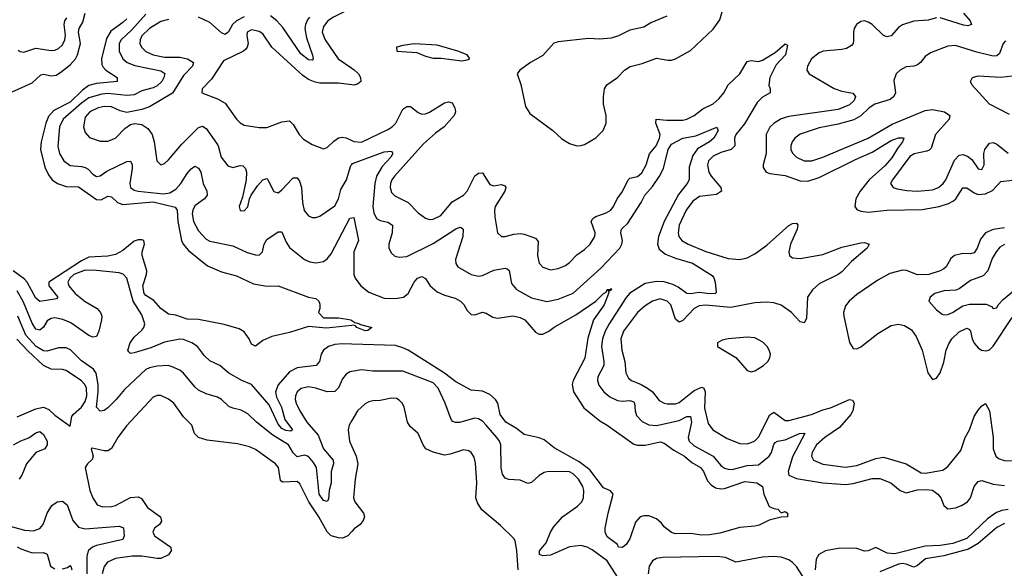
# Model space of a CAD drawing. Header units: inches. Extents: x 1694797 to 1849917, y 907313 to 1017959.
# Tile 721 of 834: x 1798244 to 1803449, y 980858 to 983756. Entities that reach past the tile are written whole.
import ezdxf

# ---------------------------------------------------------------- set-up
doc = ezdxf.new("R2010")
doc.units = ezdxf.units.IN
doc.header["$MEASUREMENT"] = 0
doc.layers.add('B7998', color=7, linetype='Continuous')
doc.layers.add('B8908', color=7, linetype='Continuous')

msp = doc.modelspace()

# ---------------------------------------------------------------- linework, layer by layer
at = {"layer": 'B7998', "color": 5}
for points, elevation in [([(1798150, 983349.7), (1798310, 983422.2), (1798355.9, 983464.1), (1798370, 983467.4), (1798410, 983459.1), (1798436.3, 983463.7), (1798461.7, 983478.3), (1798510, 983518.1), (1798539.3, 983550), (1798549.9, 983570.1), (1798564.9, 983630), (1798555.2, 983690), (1798557.6, 983710), (1798577.1, 983742.9), (1798589.9, 983790)], 620), ([(1798910, 983784.8), (1798837.4, 983702.6), (1798779.8, 983650), (1798770.1, 983630), (1798770.7, 983590), (1798789.4, 983550), (1798812.4, 983530), (1798853.5, 983513.5), (1798990, 983486.7), (1799011.1, 983471.1), (1799006.7, 983450), (1798995, 983430), (1798970, 983407), (1798950, 983396.7), (1798890, 983380.6), (1798850, 983359.1), (1798810, 983355.5), (1798710, 983365.5), (1798677.6, 983362.4), (1798610, 983342.6), (1798570, 983314.6), (1798473.6, 983230), (1798454.2, 983190), (1798445.5, 983085.5), (1798454, 983050), (1798476.9, 983010), (1798510, 982985.2), (1798570, 982981.1), (1798590, 982975.5), (1798605.9, 982965.9), (1798630, 982939.3), (1798650, 982928.6), (1798670, 982931), (1798704.7, 982955.3), (1798810, 983006.9), (1798830, 983008.4), (1798837.7, 982990), (1798838.8, 982970), (1798825.8, 982890), (1798830.2, 982870), (1798850, 982855.9), (1798869.7, 982849.7), (1799003.6, 982836.4), (1799038.3, 982841.7), (1799070, 982860.7), (1799095.3, 982890), (1799130, 982943.6), (1799150, 982967.7), (1799170, 982982.6), (1799190, 982971.8), (1799202.3, 982950), (1799214.6, 982890), (1799232.5, 982850), (1799235.4, 982830), (1799220.7, 982810), (1799170, 982772.7), (1799158.5, 982750), (1799155.7, 982730), (1799163.4, 982690), (1799190, 982640.2), (1799230, 982597.2), (1799250, 982586.7), (1799370, 982560.7), (1799446.2, 982526.2), (1799490, 982513.6), (1799510, 982513.1), (1799528.2, 982530), (1799536.8, 982570), (1799550, 982594.9), (1799610, 982636.3), (1799630, 982636), (1799650, 982583.6), (1799670, 982553.5), (1799748.9, 982488.9), (1799777.6, 982477.6), (1799810, 982471.7), (1799850, 982479), (1799870, 982492.1), (1799890, 982518.5), (1799990, 982707), (1800000, 982708.8)], 640), ([(1799430, 983771.6), (1799390.5, 983750.6), (1799368.4, 983730), (1799347.8, 983692.2), (1799330, 983677), (1799310, 983686.4), (1799250, 983740.6), (1799190, 983769.9)], 660), ([(1799776.1, 983770), (1799765, 983755), (1799754.7, 983730), (1799752.1, 983710), (1799759.8, 983659.8), (1799792.1, 983568), (1799795.8, 983550), (1799790, 983542.6), (1799770, 983544.5), (1799730, 983576.5), (1799634.9, 983714.9), (1799602.7, 983750), (1799570, 983776)], 660), ([(1800000, 983812.8), (1799970, 983803.4), (1799902.6, 983770), (1799873.5, 983750), (1799850, 983720.4), (1799843.8, 983690), (1799858.4, 983650), (1799926.7, 983550), (1800000, 983499.9)], 680), ([(1798235.1, 983595.1), (1798247.1, 983587.1), (1798265.1, 983585.1), (1798330, 983606.1), (1798410, 983593.4), (1798430, 983594.3), (1798450, 983603.5), (1798470, 983622.3), (1798483.2, 983650), (1798485.4, 983674.6), (1798478.6, 983730), (1798482.3, 983750), (1798494, 983766)], 640), ([(1798810, 983760.3), (1798790, 983740.7), (1798725, 983695), (1798703.5, 983656.5), (1798677.2, 983550), (1798678.7, 983518.7), (1798684.9, 983504.9), (1798699.5, 983490), (1798759.6, 983450), (1798759.3, 983430), (1798650, 983419.3), (1798610, 983407.9), (1798576.1, 983383.9), (1798510, 983320.9), (1798424.2, 983275.8), (1798395.5, 983244.5), (1798382.4, 983210), (1798357.9, 983110), (1798354.7, 983070), (1798376.9, 982976.9), (1798396.6, 982936.6), (1798416.1, 982910), (1798443.5, 982890), (1798490, 982875.8), (1798554, 982874), (1798650, 982806.7), (1798675.1, 982804.9), (1798710, 982823.8), (1798730, 982821.2), (1798760.2, 982790), (1798790, 982780.1), (1798950, 982794.7), (1799065, 982765), (1799076.4, 982750), (1799080.8, 982690), (1799099.2, 982590), (1799107.3, 982570), (1799136.3, 982536.3), (1799236.3, 982456.3), (1799310, 982425), (1799390, 982403), (1799480, 982360), (1799550, 982348.5), (1799610.3, 982350.3), (1799770, 982290.8), (1799810, 982282.8), (1799826, 982270), (1799830, 982254), (1799830.7, 982230), (1799822.8, 982210), (1799850, 982180.5), (1799930, 982180.9), (1799974.8, 982174.8), (1799994.8, 982170), (1800000, 982166.6)], 620), ([(1799030, 983756.7), (1798990, 983746.8), (1798930, 983710.3), (1798889.6, 983670), (1798880.3, 983650), (1798879.6, 983630), (1798888.3, 983610), (1798910, 983588.5), (1798950, 983569.7), (1799010, 983558.8), (1799090, 983557.7), (1799131.8, 983550), (1799163.2, 983530), (1799157.5, 983510), (1799110, 983461.6), (1799051.4, 983368.6), (1798930, 983295.2), (1798890, 983281.3), (1798810, 983266.2), (1798775.3, 983275.3), (1798730, 983295.4), (1798690, 983298.2), (1798658.5, 983290), (1798615.5, 983270), (1798590, 983240.5), (1798581, 983190), (1798590, 983160.4), (1798613.4, 983133.4), (1798670, 983114.2), (1798710, 983115), (1798750, 983130.2), (1798799.5, 983180.5), (1798830, 983202.9), (1798852.1, 983207.9), (1798890, 983201.7), (1798921.1, 983181.1), (1798943.8, 983150), (1798955.1, 983110), (1798968.2, 983010), (1798990, 982988.7), (1799010, 982997), (1799030, 983014.9), (1799101.5, 983098.5), (1799170, 983167.8), (1799190, 983185.7), (1799210, 983192.8), (1799230, 983180.7), (1799284.1, 983104.1), (1799292.8, 983090), (1799309.3, 983030), (1799344.7, 982984.7), (1799370, 982974.4), (1799410, 982985.2), (1799423.4, 982983.4), (1799437.6, 982970), (1799442.2, 982950), (1799440.5, 982910), (1799421.1, 982818.9), (1799404.9, 982770), (1799410, 982747.7), (1799430, 982746), (1799450, 982767.7), (1799458.3, 982810), (1799467.6, 982830), (1799501, 982879), (1799530, 982910.3), (1799550, 982917), (1799554, 982914), (1799587.7, 982847.7), (1799610, 982842.3), (1799630, 982857.6), (1799684.2, 982915.7), (1799690, 982920.2), (1799710, 982920.8), (1799723.3, 982903.2), (1799734.1, 982870), (1799738.5, 982790), (1799748.3, 982748.4), (1799770, 982720.3), (1799790, 982711.5), (1799810, 982711.4), (1799830, 982718.5), (1799910, 982773.4), (1799928.7, 982810), (1799940.8, 982859.3), (1799971.1, 982910), (1799995, 982985), (1800000, 982991.4)], 660), ([(1800000, 983412.2), (1799930, 983420.9), (1799830, 983420.6), (1799805.6, 983425.6), (1799770, 983440.7), (1799741, 983461), (1799577.6, 983610), (1799530, 983680.7), (1799510, 983694.4), (1799470, 983701.7), (1799447.1, 983690), (1799444.5, 983670), (1799451.6, 983630), (1799447.1, 983610), (1799439.6, 983600.5), (1799427.8, 983590), (1799322, 983538), (1799257.9, 983442.1), (1799208.4, 983390), (1799207.7, 983370), (1799290, 983338.2), (1799330, 983315.2), (1799390, 983230.3), (1799410, 983210.4), (1799430, 983198.9), (1799510, 983187.2), (1799550, 983187.2), (1799630, 983216.1), (1799670, 983221.1), (1799690, 983202.4), (1799720.7, 983150), (1799744.4, 983124.4), (1799790, 983096.3), (1799850, 983074), (1799870, 983081.7), (1799905.1, 983114.9), (1799930, 983131.5), (1799950, 983135), (1799970, 983131.5), (1800000, 983117.6)], 680), ([(1800000, 982140.9), (1799865.9, 982125.9), (1799770, 982135.8), (1799670, 982103.2), (1799577.4, 982082.6), (1799530, 982062), (1799490, 982031.8), (1799470, 982042), (1799457.7, 982070), (1799430, 982108), (1799403.8, 982123.8), (1799325.6, 982145.6), (1799190, 982171.9), (1799130, 982174.4), (1799070, 982195.9), (1799030, 982200.4), (1798990, 982229.8), (1798953, 982273), (1798910, 982300.1), (1798902.1, 982310), (1798895.3, 982350), (1798914.8, 982410), (1798915.9, 982430), (1798891.9, 982510), (1798891.4, 982530), (1798903.1, 982570), (1798899.5, 982590), (1798890, 982594), (1798870, 982593.2), (1798850, 982585.6), (1798790, 982536.8), (1798750, 982515.2), (1798710, 982506.6), (1798610, 982502.1), (1798570, 982481.9), (1798398.1, 982370), (1798398.6, 982350), (1798445.2, 982290), (1798437.7, 982282.3), (1798350, 982268.1), (1798330, 982284.4), (1798283.4, 982370), (1798270, 982386.2), (1798209.1, 982429.1)], 620), ([(1800000, 982042.3), (1799950, 982044), (1799910, 982041.1), (1799876.1, 982030), (1799850.2, 982010), (1799838.3, 981990), (1799828.1, 981950), (1799810.4, 981930), (1799710, 981916.6), (1799670, 981895.8), (1799610, 981828.1), (1799597, 981790), (1799601.8, 981761.8), (1799628.2, 981710), (1799644.9, 981644.9), (1799686.3, 981590), (1799677.2, 981582.8), (1799650, 981585.7), (1799630, 981597.6), (1799610, 981619), (1799562.3, 981722.3), (1799470, 981828.7), (1799417.7, 981850), (1799350, 981888.2), (1799302.2, 981930), (1799250, 981953.7), (1799220.5, 981980.5), (1799183.7, 982030), (1799154.8, 982050), (1799110, 982066.7), (1799090, 982068.9), (1799010, 982053), (1798937.8, 982022.2), (1798850, 981996.5), (1798830, 981993), (1798820.9, 982000.9), (1798816.4, 982010), (1798828.7, 982050), (1798850, 982079.4), (1798890, 982115.5), (1798900.6, 982130), (1798905.2, 982150), (1798890, 982197.4), (1798843.5, 982270), (1798810.6, 982390), (1798791.4, 982411.4), (1798770, 982418.1), (1798650, 982431), (1798590, 982432.5), (1798530.7, 982410), (1798508.8, 982390), (1798499.3, 982370), (1798503.6, 982350), (1798536.8, 982310), (1798590, 982267.4), (1798653.6, 982230), (1798671.2, 982210), (1798678.2, 982190), (1798676.5, 982170), (1798663.2, 982110), (1798650, 982082.4), (1798630, 982078.3), (1798610, 982087.6), (1798514.9, 982154.9), (1798472.3, 982172.3), (1798430, 982180.8), (1798410, 982177.6), (1798390, 982166.2), (1798370, 982131.9), (1798350, 982115.6), (1798330, 982121.1), (1798310, 982153.6), (1798264.1, 982264.1), (1798230, 982323.6)], 640), ([(1800000, 981897), (1799990, 981895.3), (1799970, 981884.2), (1799950, 981858.9), (1799928.9, 981811.1), (1799910, 981791.9), (1799870, 981791.3), (1799809.6, 981810), (1799770, 981816.6), (1799731.5, 981808.5), (1799710.2, 981790), (1799701.3, 981770), (1799700.9, 981750), (1799705.3, 981730), (1799724.2, 981690), (1799761.9, 981630), (1799822, 981562), (1799850.6, 981490), (1799901.3, 981430), (1799903, 981410), (1799891.3, 981370), (1799890.4, 981309.6), (1799880.3, 981270), (1799875.7, 981224.3), (1799870, 981211.2), (1799850, 981217.2), (1799827.1, 981250), (1799812.7, 981390), (1799798, 981418), (1799770, 981448.5), (1799750, 981455.7), (1799710, 981447.9), (1799690, 981469.1), (1799664.8, 981510), (1799582.4, 981562.4), (1799496.4, 981630), (1799450, 981673.5), (1799414.1, 981694.1), (1799370, 981703.8), (1799350, 981712.9), (1799310, 981749.8), (1799290, 981762), (1799230, 981779.9), (1799190, 981798.6), (1799170, 981816.8), (1799110, 981889.7), (1799090, 981905.4), (1799050, 981923), (1799028.7, 981928.7), (1798970, 981925.9), (1798930, 981917.4), (1798910, 981908.3), (1798797.2, 981802.8), (1798754.4, 981750), (1798710, 981706.2), (1798690, 981691.7), (1798669, 981689), (1798649.5, 981709.4), (1798658.5, 981790), (1798658.3, 981830), (1798649, 981889), (1798634.6, 981910), (1798570, 981955), (1798511.9, 982011.9), (1798490, 982022.5), (1798450, 982022.1), (1798390, 982004.5), (1798370, 982006.4), (1798331.4, 982030), (1798276.6, 982090), (1798233.3, 982190)], 660), ([(1798230, 981658.6), (1798330, 981700.7), (1798370, 981708.6), (1798397.4, 981697.4), (1798430, 981667.5), (1798510, 981608.4), (1798520.5, 981659.5), (1798526.6, 981670), (1798570.9, 981709.1), (1798590, 981740.1), (1798599, 981770), (1798597, 981810), (1798588.3, 981828.3), (1798570, 981848.4), (1798490, 981902.9), (1798470, 981908.8), (1798410, 981910.9), (1798370, 981929.9), (1798287.3, 982007.3), (1798229.4, 982069.4)], 680), ([(1800000, 981053.5), (1799978.5, 981030), (1799950, 981017.8), (1799930, 981019.1), (1799890, 981030.7), (1799870, 981051.6), (1799825.2, 981130), (1799772.1, 981210), (1799725.2, 981305.2), (1799710, 981316.3), (1799632.5, 981312.5), (1799622.1, 981322.1), (1799611.9, 981390), (1799595.6, 981410), (1799490, 981485.3), (1799459.2, 981499.3), (1799395.2, 981515.2), (1799235.6, 981535.6), (1799189, 981549), (1799168, 981570), (1799154.3, 981614.3), (1799110, 981657.7), (1799058.7, 981730), (1799030, 981751.4), (1798990, 981770.6), (1798970, 981770.7), (1798950, 981761.4), (1798808.4, 981610), (1798763.2, 981550), (1798728.5, 981491.5), (1798710, 981479.1), (1798690, 981478.2), (1798627.2, 981492.8), (1798621, 981490), (1798632, 981450), (1798627.3, 981432.7), (1798602, 981410), (1798590.4, 981390), (1798615.6, 981270), (1798630.3, 981230), (1798653.7, 981193.7), (1798683.2, 981183.2), (1798730, 981184.8), (1798750, 981189.5), (1798830, 981231.7), (1798870, 981235.5), (1798887.6, 981227.6), (1798919.5, 981179.5), (1798988.1, 981130), (1798993.3, 981106.7), (1798982.4, 981090), (1798957.3, 981070), (1798947.4, 981050), (1798957.2, 981030), (1799042.2, 980970), (1799045.4, 980950), (1799031, 980930), (1798990, 980910.9), (1798970, 980909.6), (1798890, 980922.6), (1798838.3, 980921.7), (1798750.4, 980910), (1798707.9, 980890), (1798690, 980867.6), (1798679.3, 980830)], 680), ([(1800000, 981638.3), (1799986.2, 981613.8), (1799980.2, 981590), (1799988.2, 981530), (1800000, 981502.4)], 680), ([(1798210.9, 981510), (1798250, 981531.9), (1798293.2, 981546.8), (1798330, 981573.2), (1798350, 981581.6), (1798370, 981565.2), (1798388.6, 981530), (1798390.1, 981509.9), (1798376.1, 981490), (1798330, 981469.8), (1798279.3, 981410), (1798255.6, 981350), (1798241.1, 981330)], 660), ([(1798162.4, 981090), (1798270, 981059.3), (1798317.1, 981057.1), (1798350, 981068.5), (1798367.9, 981090), (1798388.7, 981150), (1798413.6, 981190), (1798441.6, 981210), (1798470, 981213.7), (1798494.2, 981194.2), (1798525.7, 981110), (1798554.9, 981074.9), (1798590, 981067.6), (1798770, 981081.2), (1798791.9, 981071.9), (1798795.6, 981030), (1798790.1, 981009.9), (1798650, 980978.7), (1798629.5, 980970.5), (1798606.5, 980950), (1798599.5, 980920.5), (1798598.6, 980830)], 660), ([(1798230, 980972.6), (1798250, 980960.6), (1798310, 980940.3), (1798370, 980941.6), (1798390, 980932.2), (1798406, 980870), (1798430, 980855.1)], 640), ([(1798470, 980856), (1798496.6, 980863.4), (1798510, 980872.8), (1798513.7, 980870), (1798519.3, 980850)], 640)]:
    msp.add_lwpolyline(points, dxfattribs=dict(at, elevation=elevation))
at = {"layer": 'B8908', "color": 5}
for points, elevation in [([(1801664.7, 983775.3), (1801580.7, 983739.3), (1801543.4, 983716.6), (1801470, 983700.8), (1801409.5, 983670.5), (1801370, 983658.8), (1801310, 983653.6), (1801250, 983657.2), (1801090, 983639.8), (1801067.3, 983632.7), (1801010, 983567.2), (1800944.9, 983530), (1800887.3, 983490), (1800873.4, 983470), (1800893.6, 983413.6), (1800917.5, 983297.5), (1800941.2, 983261.2), (1801062.4, 983170), (1801110, 983126.7), (1801150, 983101.3), (1801190, 983090.3), (1801210, 983091.7), (1801230, 983097.4), (1801290, 983131.7), (1801328.2, 983170), (1801344.2, 983210), (1801344.8, 983250), (1801330.5, 983310), (1801329.3, 983349.3), (1801335, 983390), (1801348, 983412), (1801403.9, 983450), (1801441.5, 983490), (1801471.6, 983508.4), (1801534.8, 983525.2), (1801610, 983552.4), (1801670, 983541.8), (1801690, 983542.6), (1801710, 983549.2), (1801790, 983593.8), (1801910, 983705.2), (1801945.1, 983754.9), (1801960.2, 983810)], 720), ([(1803233.2, 983790), (1803268.7, 983750), (1803275.8, 983730), (1803255.8, 983724.2), (1803232.6, 983727.4), (1803110, 983765.5)], 720), ([(1803090, 983765.2), (1803046.1, 983753.9), (1802971.3, 983748.7), (1802910, 983728), (1802890, 983715.1), (1802850.1, 983669.9), (1802830, 983665.3), (1802810, 983671.9), (1802750.8, 983730), (1802730, 983742.9), (1802710, 983749.8), (1802690, 983746.3), (1802667.8, 983730), (1802655.3, 983710), (1802650.9, 983690), (1802652.5, 983647.5), (1802649.3, 983630), (1802640.4, 983619.6), (1802615.5, 983604.5), (1802590, 983597.7), (1802491, 983589), (1802470, 983581.6), (1802430, 983549.8), (1802407.9, 983510), (1802405.6, 983490), (1802417.6, 983470), (1802550, 983393.1), (1802590, 983378.9), (1802648, 983368), (1802662, 983350), (1802654.5, 983330), (1802630, 983306.7), (1802570, 983281.4), (1802310, 983244.8), (1802270, 983232.6), (1802233, 983210), (1802210, 983189), (1802190.1, 983150), (1802190.5, 983050), (1802174.5, 982990), (1802174.5, 982974.5), (1802190, 982951.2), (1802210, 982943.5), (1802290, 982932.4), (1802370, 982904.9), (1802410, 982902.3), (1802470, 982923.3), (1802662.1, 983017.8), (1802750, 983056), (1802850, 983117.5), (1802890, 983132.3), (1802912.6, 983132.6), (1802918, 983130), (1802911.1, 983110), (1802884.1, 983075.9), (1802854.1, 983025.9), (1802816.6, 982983.4), (1802734.5, 982910), (1802686.9, 982850), (1802664.3, 982810), (1802659.4, 982770), (1802670, 982752.6), (1802690, 982744), (1802730, 982740.1), (1802830.5, 982750.5), (1803014.2, 982754.2), (1803104.7, 982770), (1803154.1, 982785.9), (1803180.2, 982799.8), (1803192.2, 982810), (1803230, 982868.3), (1803250, 982868.6), (1803290, 982841), (1803310, 982832.7), (1803350, 982836.3), (1803385.6, 982854.4), (1803430, 982900.6), (1803491.7, 982908.3)], 720), ([(1800000, 983117.6), (1800010, 983112.9), (1800050, 983109.1), (1800190, 983175.8), (1800213.2, 983190), (1800232.9, 983210), (1800270, 983282.8), (1800290, 983297.8), (1800310, 983298.2), (1800350, 983266), (1800370, 983256.3), (1800390, 983258.6), (1800410, 983267.2), (1800490, 983317.1), (1800510, 983322), (1800530, 983316.5), (1800543.9, 983290), (1800548.1, 983270), (1800541.1, 983250), (1800488.1, 983190), (1800442.9, 983157.1), (1800379.1, 983100.9), (1800225.3, 982930), (1800211.4, 982910), (1800204.6, 982890), (1800202.9, 982870), (1800210, 982843.2), (1800226.2, 982826.2), (1800298.2, 982790), (1800350, 982736.5), (1800388.3, 982708.2), (1800410, 982701), (1800430, 982701.7), (1800470, 982721.5), (1800530, 982794.6), (1800590.5, 982830), (1800610, 982851.1), (1800649.6, 982930.4), (1800670, 982945.1), (1800690, 982946.4), (1800730, 982886), (1800750, 982879), (1800790, 982886.3), (1800810, 982879.3), (1800814, 982870), (1800809.1, 982850), (1800758.2, 982770), (1800753.6, 982750), (1800755.3, 982715.2), (1800770.4, 982630), (1800790.4, 982610.4), (1800810, 982610.3), (1800856.8, 982623.2), (1800890, 982626), (1800910, 982623.8), (1800970, 982602.4), (1800984.3, 982584.3), (1800981.8, 982510), (1800990.2, 982470.2), (1801010, 982448.9), (1801050, 982435.6), (1801090, 982442), (1801130, 982458.3), (1801150, 982472.9), (1801190, 982514.7), (1801230, 982542.3), (1801259.2, 982570), (1801284.8, 982610), (1801285.7, 982630), (1801265.4, 982690), (1801273.9, 982706.1), (1801290, 982716.6), (1801344.7, 982735.3), (1801369.4, 982750.6), (1801383.4, 982770), (1801402, 982810), (1801431.1, 982848.9), (1801460.6, 982910), (1801470, 982918.1), (1801510, 982927.8), (1801532.1, 982947.9), (1801555, 982990), (1801573.1, 983046.9), (1801607.9, 983090), (1801626.7, 983130), (1801630.3, 983150.3), (1801606.7, 983210), (1801608.7, 983231.3), (1801665.7, 983225.7), (1801750, 983225), (1801771.1, 983230), (1801810, 983249.5), (1801854.6, 983285.4), (1801910, 983312.2), (1801940.8, 983339.2), (1801965.7, 983370), (1801990, 983411.1), (1802051.6, 983470), (1802090, 983535.3), (1802110, 983541.1), (1802150, 983535.8), (1802170, 983541.8), (1802236.9, 983583.1), (1802290, 983628.7), (1802302, 983622), (1802291.4, 983570), (1802243.3, 983516.7), (1802208.6, 983450), (1802204.1, 983410), (1802211.1, 983390), (1802211.5, 983370), (1802170, 983346.6), (1802141.6, 983318.4), (1802074.8, 983205.2), (1802029.2, 983150), (1802023.3, 983130), (1802024.3, 983090), (1802005.3, 983070), (1801950, 983054.4), (1801910, 983035.3), (1801886, 983010), (1801880.4, 982990), (1801887.8, 982950), (1801899.5, 982930), (1801950.1, 982870), (1801954.5, 982850), (1801926.8, 982833.2), (1801837.2, 982822.8), (1801801.9, 982798.1), (1801767.5, 982750), (1801730.1, 982670), (1801724.3, 982630), (1801728.4, 982610), (1801744.9, 982590), (1801778, 982570), (1801871.7, 982531.8), (1801990, 982494.6), (1802050, 982488.5), (1802090, 982497.9), (1802130, 982520.1), (1802194.2, 982565.8), (1802310, 982669.2), (1802330, 982679.1), (1802350, 982680.4), (1802358, 982670), (1802354, 982650), (1802317.8, 982570), (1802309.1, 982530), (1802314, 982510), (1802330, 982498), (1802370, 982495), (1802490, 982515), (1802590, 982555.3), (1802690, 982577.2), (1802710, 982579.4), (1802734, 982570), (1802724.4, 982550), (1802640.9, 982479.1), (1802590, 982424.4), (1802570, 982409.5), (1802470, 982361), (1802434.6, 982330), (1802409.1, 982290), (1802403, 982177), (1802390, 982154.5), (1802370, 982160.7), (1802324.1, 982210), (1802270, 982247.8), (1802230, 982260.6), (1802190, 982264.4), (1802130, 982260.6), (1802003.7, 982236.3), (1801870, 982248.4), (1801835.2, 982244.8), (1801810, 982229.9), (1801750, 982167.9), (1801730, 982157.8), (1801710, 982174.8), (1801686.3, 982250), (1801667.1, 982270), (1801630, 982281.6), (1801590, 982269.8), (1801550, 982244), (1801510, 982209.8), (1801436.6, 982110), (1801421, 982070), (1801426.9, 982010), (1801443, 981950), (1801448.3, 981890), (1801462.1, 981862.1), (1801478, 981850), (1801530, 981829.1), (1801563.2, 981810), (1801589.3, 981790), (1801624, 981744), (1801650, 981730.2), (1801666.9, 981726.9), (1801710, 981726.9), (1801730, 981734.6), (1801810, 981798.2), (1801850, 981814.6), (1801860.9, 981810), (1801867.8, 981790), (1801864.7, 981704.7), (1801882.8, 981622.8), (1801908.9, 981588.9), (1801983.2, 981543.2), (1802050, 981517), (1802090, 981516.3), (1802110, 981522), (1802130, 981531.8), (1802150, 981550.2), (1802210, 981669.3), (1802230, 981683.2), (1802290, 981639.1), (1802310, 981639.2), (1802430, 981671.2), (1802490, 981695.6), (1802530, 981706), (1802630, 981749.1), (1802646.1, 981746.1), (1802654.7, 981730), (1802648.8, 981690), (1802637, 981670), (1802577.1, 981602.9), (1802500.2, 981550), (1802455.5, 981510), (1802432.8, 981470), (1802430.2, 981450), (1802439.6, 981430), (1802490, 981407.7), (1802610, 981392.7), (1802670, 981402.2), (1802770, 981438.8), (1802810, 981444.5), (1802930, 981409.5), (1803010, 981363.5), (1803030, 981360.9), (1803123.4, 981376.6), (1803150, 981396.9), (1803218.8, 981481.2), (1803241.9, 981550), (1803264.3, 981590), (1803290, 981659.6), (1803310, 981692.9), (1803330, 981717), (1803350, 981728.4), (1803370, 981690.7), (1803389.6, 981550), (1803389.3, 981489.3), (1803403.5, 981450), (1803417.7, 981437.7), (1803448, 981428), (1803550, 981426.3)], 680), ([(1803455.4, 983644.6), (1803443.7, 983630), (1803423.4, 983576.6), (1803410, 983564.5), (1803390, 983563.9), (1803303.8, 983583.8), (1803190, 983619.5), (1803150, 983616.5), (1803059, 983581), (1803030, 983562), (1803005.7, 983530), (1802990, 983517.2), (1802970, 983510.8), (1802930, 983507.6), (1802898.4, 983490), (1802876.4, 983470), (1802864.6, 983435.4), (1802873.7, 983370), (1802864.2, 983350), (1802845.4, 983334.6), (1802764.7, 983310), (1802734.3, 983290), (1802691.3, 983248.7), (1802652.6, 983227.4), (1802570, 983203.6), (1802470, 983185.4), (1802370, 983150.6), (1802341.8, 983130), (1802327.3, 983110), (1802320.2, 983090), (1802320.7, 983070), (1802330, 983050.4), (1802350.3, 983030), (1802390, 983010.2), (1802431.2, 983011.2), (1802490, 983029), (1802730, 983129.6), (1802856.1, 983203.9), (1803030, 983275.5), (1803070, 983281.7), (1803133, 983270), (1803161.1, 983250), (1803157.8, 983230), (1803084.4, 983150), (1803061.8, 983078.2), (1803052.3, 983067.7), (1803038.5, 983061.5), (1802972.9, 983047.1), (1802950, 983032.8), (1802858, 982910), (1802847.4, 982890), (1802862, 982870), (1802883, 982863), (1802933.2, 982853.2), (1802990, 982849.5), (1803070, 982856.8), (1803100.4, 982870), (1803126.3, 982890), (1803140.2, 982910), (1803185.2, 983014.8), (1803210, 983040.7), (1803230, 983043.8), (1803255, 983035), (1803276.9, 983016.9), (1803310, 982967.9), (1803330, 982964.9), (1803341.8, 982990), (1803341, 983050), (1803345.8, 983070), (1803370, 983103.2), (1803390, 983108.1), (1803410, 983099.2), (1803470, 983050.9)], 740), ([(1800000, 983499.9), (1800011.8, 983491.8), (1800035, 983470), (1800045.1, 983450), (1800046.5, 983430), (1800030, 983414.8), (1800010, 983411), (1800000, 983412.2)], 680), ([(1803475.6, 983255.6), (1803370, 983310.3), (1803278.8, 983410), (1803270.8, 983430), (1803281, 983450), (1803310, 983458.7), (1803430, 983451.7), (1803490, 983459.5)], 760), ([(1800000, 982991.4), (1800003.8, 982996.2), (1800170, 983058.2), (1800210, 983061.6), (1800216.5, 983050), (1800205.3, 983030), (1800159.7, 982980.3), (1800129.7, 982930.3), (1800120.6, 982890), (1800110.1, 982770.1), (1800115.3, 982735.3), (1800130, 982705.4), (1800150, 982694.6), (1800190, 982687), (1800214.2, 982670), (1800213.6, 982630), (1800195, 982570), (1800195.8, 982550), (1800210, 982522), (1800227.8, 982507.8), (1800250, 982501.2), (1800290, 982505.8), (1800430, 982573), (1800550, 982651), (1800570, 982660.3), (1800578.4, 982658.4), (1800588.8, 982648.8), (1800585.9, 982610), (1800548.1, 982490), (1800548.7, 982468.7), (1800559.5, 982450), (1800630.4, 982410), (1800670, 982400.5), (1800690, 982404.3), (1800750, 982433.3), (1800810, 982443.5), (1800820, 982440), (1800830.7, 982430.7), (1800843.3, 982363.2), (1800870.1, 982330.1), (1800950, 982287.2), (1801030, 982267.2), (1801090, 982280.5), (1801170, 982310.7), (1801316.1, 982443.9), (1801415.8, 982550), (1801427.2, 982570), (1801429.9, 982590), (1801421.3, 982630), (1801425.6, 982650), (1801459.3, 982680.7), (1801529.9, 982790), (1801549.2, 982830), (1801590, 982875.5), (1801626.7, 982930), (1801646.7, 982970), (1801671.4, 983070), (1801690, 983098), (1801750, 983130.1), (1801818.1, 983141.9), (1801930, 983187.7), (1801936.2, 983170), (1801913.2, 983130), (1801890.9, 983110), (1801826.7, 983073.2), (1801801.6, 983038.4), (1801783.7, 982976.3), (1801782.5, 982910), (1801773, 982890), (1801726.7, 982833.3), (1801650.9, 982690), (1801621, 982610), (1801615.3, 982570), (1801624.7, 982544.7), (1801658, 982518), (1801710, 982495.7), (1801800.7, 982470), (1801904.2, 982404.2), (1801913, 982393), (1801920.7, 982370), (1801925.8, 982314.2), (1801921, 982310), (1801892.1, 982307.9), (1801835.4, 982315.4), (1801790, 982308.7), (1801770.6, 982310.6), (1801724, 982344), (1801697.2, 982357.2), (1801650.9, 982370.9), (1801610, 982373.5), (1801550, 982362.5), (1801468.8, 982311.2), (1801450, 982289.2), (1801360.1, 982150), (1801338.7, 982110), (1801325, 982070), (1801319.8, 982030), (1801332.7, 981950), (1801331.7, 981930), (1801300.1, 981870), (1801298.3, 981850), (1801305.4, 981825.4), (1801331.2, 981790), (1801363.5, 981763.5), (1801404.6, 981744.6), (1801430, 981740.6), (1801470, 981743.8), (1801490, 981736.8), (1801494.6, 981730), (1801497.2, 981690), (1801504.6, 981664.6), (1801534.1, 981634.1), (1801570, 981616.8), (1801610, 981613.4), (1801730, 981639.1), (1801770, 981660.1), (1801790, 981660.3), (1801795.6, 981630), (1801778.2, 981550), (1801782.2, 981530), (1801810, 981505.5), (1801910.1, 981450.1), (1801950, 981402.2), (1801970, 981387.6), (1801990, 981381.3), (1802010, 981380.4), (1802090, 981401.5), (1802150, 981405.4), (1802206.3, 981450), (1802218, 981470), (1802230, 981511.6), (1802238, 981522), (1802250, 981530.1), (1802290, 981537.1), (1802366.6, 981570), (1802390, 981573), (1802394.7, 981570), (1802330, 981447.2), (1802307.1, 981370), (1802310.2, 981350), (1802350, 981333.5), (1802490, 981309.6), (1802610, 981301.8), (1802650, 981306.1), (1802750, 981333.2), (1802790, 981332.4), (1802848.8, 981310), (1802898, 981270), (1802930, 981256.8), (1802990, 981273.7), (1803035.4, 981275.4), (1803070, 981270.5), (1803098.2, 981250), (1803112.9, 981230), (1803130, 981190.2), (1803150, 981172.2), (1803190, 981178), (1803222.2, 981190), (1803255, 981210), (1803269.8, 981230), (1803290, 981290.6), (1803310, 981317.1), (1803330, 981321.3), (1803390, 981302.3), (1803450, 981296.5)], 660), ([(1800000, 982708.8), (1800010, 982710.6), (1800035.8, 982590), (1800010.1, 982529.9), (1800010.8, 982410.8), (1800017.1, 982390), (1800047.8, 982350), (1800090, 982316.1), (1800170, 982285.9), (1800230, 982282.8), (1800272.6, 982290), (1800297.1, 982310), (1800329.9, 982370), (1800347.2, 982390), (1800370, 982399.2), (1800390, 982388.9), (1800413.8, 982350), (1800450, 982318.3), (1800490, 982301.1), (1800546, 982286), (1800574.3, 982270), (1800592.4, 982252.4), (1800610, 982219.3), (1800630, 982198), (1800650, 982196.5), (1800690, 982211.8), (1800710, 982205.2), (1800744.5, 982184.5), (1800770, 982179), (1800850, 982192.4), (1800890, 982182.8), (1800914.3, 982170), (1800970, 982105.6), (1800990, 982095.5), (1801010, 982095.7), (1801041.7, 982110), (1801070, 982131.1), (1801183.4, 982196.6), (1801289.7, 982270), (1801330, 982310.3), (1801343.5, 982316.5), (1801350, 982330.3), (1801367.8, 982332.2), (1801370, 982336), (1801371.6, 982330), (1801363.1, 982323.1), (1801352.7, 982327.3), (1801358.8, 982318.8), (1801357, 982310), (1801333.6, 982250), (1801278.1, 982170), (1801246.7, 982073.3), (1801231.3, 981968.7), (1801170.1, 981850), (1801164.4, 981830), (1801171, 981790), (1801226.2, 981706.2), (1801310, 981637.6), (1801350, 981614.2), (1801490, 981514), (1801510, 981508.7), (1801550, 981509.5), (1801630, 981527.1), (1801650, 981519.8), (1801702.1, 981482.1), (1801758, 981450), (1801796.5, 981416.5), (1801843.6, 981390), (1801858.6, 981370), (1801880, 981320), (1801898.5, 981298.5), (1801922.8, 981282.8), (1801950, 981277.7), (1801970, 981279.7), (1802077.2, 981317.2), (1802141, 981310), (1802170.8, 981290), (1802178, 981250), (1802205.1, 981185.1), (1802230, 981173.7), (1802252, 981170), (1802270, 981152), (1802290, 981158), (1802302, 981150), (1802302, 981130), (1802270, 981127.6), (1802206.7, 981113.3), (1802153.5, 981086.5), (1802130, 981080.7), (1802050, 981073.2), (1801944.5, 981044.5), (1801890, 981035.1), (1801850, 981034), (1801790, 981041.7), (1801710, 981040.5), (1801690, 981046.9), (1801650, 981077.6), (1801636.5, 981096.5), (1801610, 981120.4), (1801570, 981135.8), (1801543.8, 981136.2), (1801524.4, 981130), (1801498.6, 981101.4), (1801470, 981014), (1801450, 980984), (1801430, 980968.7), (1801410, 980969.4), (1801404.4, 980984.4), (1801350, 981025.1), (1801339.2, 981050), (1801339.2, 981070), (1801355, 981150), (1801380.5, 981250), (1801367.2, 981267.2), (1801330, 981283.2), (1801258.1, 981378.1), (1801200.8, 981420.8), (1801070, 981493.8), (1801017.1, 981537.1), (1800990, 981547.6), (1800910, 981565.6), (1800870, 981597.2), (1800814.4, 981630), (1800784.4, 981670), (1800771.7, 981730), (1800759.9, 981750), (1800730, 981777.2), (1800690, 981793.8), (1800630, 981799.1), (1800550, 981843.8), (1800489.7, 981889.7), (1800297.8, 982010), (1800270, 982023.2), (1800230, 982034.5), (1800000, 982042.3)], 640), ([(1803450, 982656.1), (1803390, 982648.6), (1803349.8, 982630.2), (1803322.9, 982597.1), (1803305.5, 982550), (1803290, 982523.7), (1803270, 982519), (1803230, 982520.8), (1803185.3, 982510), (1803165.4, 982494.6), (1803141.4, 982450), (1803130, 982439.9), (1803110, 982428.8), (1803050, 982410.4), (1802990, 982408), (1802931.8, 982431.8), (1802910, 982433.2), (1802844.4, 982415.6), (1802780.5, 982379.5), (1802670, 982304.3), (1802628, 982270), (1802610, 982245.4), (1802599.5, 982210), (1802601, 982190), (1802630, 982050.7), (1802650, 982019.3), (1802670, 982018), (1802690, 982028), (1802780.8, 982099.3), (1802850, 982140.2), (1802890, 982148.7), (1802921.6, 982141.6), (1802957.7, 982117.7), (1802982.3, 982082.3), (1803015.5, 982010), (1803043.8, 981890), (1803070, 981856), (1803090, 981862.8), (1803110, 981890.7), (1803130, 981947.7), (1803142.2, 982010), (1803155.4, 982044.6), (1803171, 982070), (1803210, 982107.3), (1803250, 982126.2), (1803260.9, 982120.9), (1803270.6, 982110.6), (1803279.3, 982070), (1803290, 982046.7), (1803310, 982023.2), (1803329.1, 982010), (1803352.9, 982007.1), (1803370, 982012.6), (1803390, 982031), (1803490, 982183.2)], 720), ([(1803450, 982569.1), (1803425.9, 982554.1), (1803405.1, 982530), (1803385, 982495), (1803361.2, 982430), (1803336.9, 982403.1), (1803270, 982378.4), (1803210, 982334.2), (1803192.6, 982327.4), (1803130, 982324.1), (1803082, 982310), (1803056.4, 982290), (1803050.4, 982270), (1803090, 982224.2), (1803120.6, 982200.6), (1803130, 982196.5), (1803150, 982198.6), (1803175.8, 982210), (1803230, 982245), (1803265.7, 982254.3), (1803353.6, 982253.6), (1803381, 982241), (1803390, 982230.4), (1803410, 982233.4), (1803417.2, 982250), (1803442.7, 982277.3), (1803529.5, 982350.5)], 740), ([(1800000, 982166.6), (1800016.1, 982156.1), (1800041, 982150), (1800045.2, 982145.2), (1800104.7, 982130), (1800084.9, 982115.1), (1800070, 982112), (1800026, 982130), (1800019.1, 982139.1), (1800010, 982142), (1800000, 982140.9)], 620), ([(1801406.2, 980810), (1801350, 980898.4), (1801270, 980956.5), (1801244.5, 980970), (1801210, 980979.1), (1801150, 980972.6), (1801050, 980928.5), (1801010, 980924.8), (1800991.7, 980931.7), (1800991.2, 980950), (1801026.5, 980993.5), (1801049.1, 981050), (1801065.1, 981074.9), (1801113.6, 981130), (1801193.5, 981186.5), (1801215.8, 981210), (1801224.9, 981230), (1801226, 981270), (1801220.9, 981290), (1801198.6, 981330), (1801170, 981357.4), (1801150, 981367.3), (1801129.6, 981370.4), (1801031.9, 981368.1), (1801016, 981364), (1800990.8, 981349.2), (1800950, 981311.3), (1800930, 981306), (1800890, 981324.2), (1800830, 981328.2), (1800810, 981334), (1800795.6, 981355.6), (1800788.5, 981388.5), (1800787, 981510), (1800779.8, 981530), (1800765.7, 981550), (1800710, 981615.2), (1800690, 981635.7), (1800670, 981648.2), (1800650, 981651.5), (1800569.1, 981629.1), (1800548.3, 981628.3), (1800533.3, 981633.3), (1800524.8, 981644.8), (1800492.9, 981730), (1800456.1, 981810), (1800430, 981837.3), (1800270, 981899.3), (1800110, 981899.8), (1800050, 981905.9), (1800000, 981897)], 660), ([(1800878.8, 980850), (1800871.8, 980951.8), (1800863.6, 981003.6), (1800856.2, 981016.2), (1800785, 981085), (1800687.8, 981167.8), (1800663.4, 981203.4), (1800654.8, 981230), (1800661.2, 981310), (1800653.6, 981413.6), (1800645.6, 981445.6), (1800630, 981469.6), (1800618.4, 981478.4), (1800590, 981484.4), (1800519.1, 981460.9), (1800490, 981456.8), (1800430, 981471.7), (1800390.9, 981490), (1800376.5, 981510), (1800350, 981569.7), (1800307.6, 981607.6), (1800294.2, 981630), (1800276.4, 981710), (1800268.1, 981728.1), (1800250, 981746.9), (1800235, 981755), (1800210, 981757.8), (1800150, 981744.6), (1800110, 981743.1), (1800090, 981738.2), (1800070, 981726.6), (1800029.2, 981690), (1800000, 981638.3)], 680), ([(1800000, 981502.4), (1800022.4, 981450), (1800031.3, 981410), (1800017.8, 981330), (1800008.8, 981230), (1800015.3, 981210), (1800062.3, 981150), (1800066.5, 981130), (1800059.7, 981110), (1800044.4, 981090), (1800012.7, 981067.3), (1800000, 981053.5)], 680), ([(1803470, 981169.6), (1803435.6, 981164.4), (1803407.1, 981152.9), (1803360, 981120), (1803250, 981016.4), (1803177, 980990), (1803110, 980978.7), (1803030, 980976.1), (1802870, 980934.5), (1802830, 980937.5), (1802770, 980967.5), (1802730, 980949.8), (1802710, 980949.1), (1802670, 980963.2), (1802650, 980965.4), (1802570, 980963.4), (1802503.1, 980950), (1802468.7, 980931.3), (1802454.2, 980905.8), (1802449.5, 980850)], 660), ([(1803450, 981094.7), (1803410, 981074), (1803311.2, 980988.8), (1803259.8, 980960.2), (1803130, 980924), (1803031.4, 980908.6), (1802990, 980873.4), (1802970, 980864.6), (1802930, 980880.6), (1802910, 980884.5), (1802890, 980881.1), (1802790, 980839.2)], 680), ([(1802390, 980804.3), (1802350, 980867.7), (1802330, 980889.2), (1802310, 980903.4), (1802270, 980917.7), (1802230, 980920.5), (1802170, 980916.7), (1802030, 980891.3), (1801975.1, 980915.1), (1801930, 980920.1), (1801643.8, 980916.2), (1801609.5, 980910.5), (1801590, 980898.2), (1801572.3, 980870), (1801566.5, 980830)], 660)]:
    msp.add_lwpolyline(points, dxfattribs=dict(at, elevation=elevation))
at = {"layer": 'B8908', "color": 5, "elevation": 720}
for points in [[(1800330, 983628), (1800270, 983620.5), (1800236, 983610), (1800238, 983590), (1800342.8, 983582.8), (1800390, 983563.2), (1800430, 983552.6), (1800472.6, 983552.6), (1800581.7, 983538.3), (1800610, 983543.1), (1800622.7, 983550), (1800609.3, 983570), (1800559.3, 983590), (1800450, 983621)], [(1802090, 982079.1), (1801990, 982069.8), (1801957.5, 982062.5), (1801933.4, 982050), (1801932.7, 982030), (1802030, 981971), (1802090, 981902.8), (1802110, 981896.5), (1802130, 981901.1), (1802176, 981930), (1802198.3, 981950), (1802209.7, 981970), (1802212.2, 981990), (1802206, 982010), (1802195.3, 982030), (1802172.6, 982052.6), (1802130, 982074.9)]]:
    msp.add_lwpolyline(points, close=True, dxfattribs=at)

doc.saveas('drawing.dxf')
